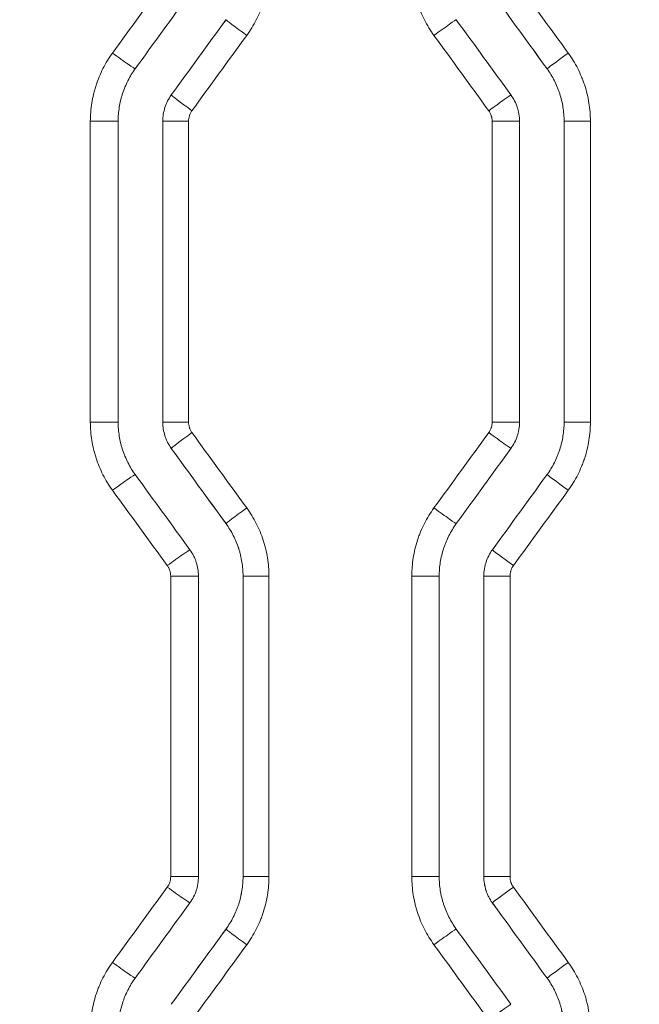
# Model space of a CAD drawing. Header units: millimetres. Extents: x 0 to 594, y 0 to 420.
# Tile 669 of 915: x 275.81 to 279.29, y 330.01 to 335.53. Entities that reach past the tile are written whole.
import ezdxf

# ---------------------------------------------------------------- set-up
doc = ezdxf.new("R2010")
doc.units = ezdxf.units.MM
doc.layers.add('1', color=7, linetype='Continuous', true_color=0xffffff)
doc.styles.add('Arial Unicode MS', font='txt')
doc.dimstyles.get("Standard").update_dxf_attribs({"dimtxt": 0.18, "dimasz": 0.18, "dimexe": 0.18, "dimexo": 0.0625, "dimgap": 0.09, "dimtad": 0, "dimtih": 1, "dimtoh": 1, "dimdec": 4, "dimzin": 0, "dimdsep": 46, "dimtxsty": 'Standard', "dimcen": 0.09, "dimadec": 0, "dimazin": 0, "dimtfac": 1, "dimtdec": 4, "dimtofl": 0, "dimtmove": 0, "dimatfit": 3, "dimfxl": 0, "dimtolj": 1, "dimtzin": 0, "dimarcsym": 0})

# ---------------------------------------------------------------- blocks, each defined once
blk = doc.blocks.new('_U2')
at = {"layer": '1', "color": 18, "lineweight": 13}
for p, q in [((142.3008, 334.4792), (142.3008, 394.7968)), ((368.28, 363.0393), (368.28, 394.7968)), ((142.3008, 392.7968), (235.4192, 392.7968)), ((368.28, 392.7968), (275.1617, 392.7968))]:
    blk.add_line(p, q, dxfattribs=at)
at = {"layer": '1', "color": 18}
for points in [[(142.3008, 392.7968), (145.8008, 393.7346), (145.8008, 391.8589)], [(368.28, 392.7968), (364.78, 391.8589), (364.78, 393.7346)]]:
    blk.add_solid(points, dxfattribs=at)
at = {"layer": '1', "color": 18, "linetype": 'Continuous', "lineweight": 13, "char_height": 2.5, "attachment_point": 7, "line_spacing_factor": 1.047437, "style": 'Arial Unicode MS'}
for s, insert in [('\\fArial Unicode MS|b0|i0;\\W1.0000; LIFT POINT SPAN', (244.1567, 390.9192)), ('\\fArial Unicode MS|b0|i0;\\W1.0000;4.5', (237.0517, 390.9192))]:
    blk.add_mtext(s, dxfattribs=dict(at, insert=insert))

msp = doc.modelspace()

# ---------------------------------------------------------------- linework, layer by layer
at = {"layer": '1', "color": 155, "linetype": 'Continuous', "lineweight": 13}
for p, q in [((278.7709, 335.252), (278.7709, 335.252)), ((276.6636, 335.105), (276.6636, 335.105)), ((276.2095, 334.9581), (276.3657, 334.9581)), ((276.2095, 333.2705), (276.2095, 334.9581)), ((276.6159, 334.9581), (276.6158, 334.9581)), ((276.6159, 333.2705), (276.6159, 334.9581)), ((276.7603, 334.9581), (276.6159, 334.9581)), ((276.7603, 334.9581), (276.7603, 333.2705)), ((278.4631, 334.9581), (278.6163, 334.9581)), ((278.4631, 333.2705), (278.4631, 334.9581)), ((278.8664, 334.9581), (278.8664, 334.9581)), ((278.8664, 333.2705), (278.8664, 334.9581)), ((279.0139, 334.9581), (278.8664, 334.9581)), ((279.0139, 334.9581), (279.0139, 333.2705)), ((276.3657, 333.2705), (276.2095, 333.2705)), ((276.6158, 333.2705), (276.6159, 333.2705)), ((276.6159, 333.2705), (276.7603, 333.2705)), ((278.6163, 333.2705), (278.4631, 333.2705)), ((278.8664, 333.2705), (278.8664, 333.2705)), ((278.8664, 333.2705), (279.0139, 333.2705)), ((276.6636, 333.1236), (276.6636, 333.1236)), ((278.7709, 332.9767), (278.7709, 332.9767)), ((276.9704, 332.7014), (276.9705, 332.7014)), ((278.4641, 332.5544), (278.4641, 332.5544)), ((276.8159, 332.4075), (276.6603, 332.4075)), ((276.6603, 330.7224), (276.6603, 332.4075)), ((277.066, 332.4075), (277.066, 332.4075)), ((277.066, 330.7224), (277.066, 332.4075)), ((277.066, 332.4075), (277.211, 332.4075)), ((277.211, 332.4075), (277.211, 330.7224)), ((278.0124, 330.7224), (278.0124, 332.4075)), ((278.1663, 332.4075), (278.0124, 332.4075)), ((278.4163, 332.4075), (278.4163, 332.4075)), ((278.4163, 330.7224), (278.4163, 332.4075)), ((278.4163, 332.4075), (278.5632, 332.4075)), ((278.5632, 332.4075), (278.5632, 330.7224)), ((276.8159, 330.7224), (276.6603, 330.7224)), ((277.066, 330.7224), (277.066, 330.7224)), ((277.066, 330.7224), (277.211, 330.7224)), ((278.1663, 330.7224), (278.0124, 330.7224)), ((278.4163, 330.7224), (278.4163, 330.7224)), ((278.4163, 330.7224), (278.5632, 330.7224)), ((278.4641, 330.5755), (278.4641, 330.5755)), ((276.9704, 330.4285), (276.9705, 330.4285)), ((278.7709, 330.1532), (278.7709, 330.1532))]:
    msp.add_line(p, q, dxfattribs=at)
at = {"layer": '1', "color": 155, "linetype": 'Continuous', "lineweight": 18}
for p, q in [((276.3657, 333.2705), (276.3657, 334.9581)), ((276.6158, 334.9581), (276.6158, 333.2705)), ((278.6163, 333.2705), (278.6163, 334.9581)), ((278.8664, 334.9581), (278.8664, 333.2705)), ((276.8159, 330.7224), (276.8159, 332.4075)), ((277.066, 332.4075), (277.066, 330.7224)), ((278.1663, 330.7224), (278.1663, 332.4075)), ((278.4163, 332.4075), (278.4163, 330.7224))]:
    msp.add_line(p, q, dxfattribs=at)
at = {"layer": '1', "color": 155, "linetype": 'Continuous', "lineweight": 13}
for centre, major_axis, ratio, start_param, end_param in [((280.7517, 331.6337), (107.0884, -147.1929), 0.003708, 1.593282, 1.596152), ((280.7899, 331.2347), (111.1232, -152.9504), 0.003851, 1.594266, 1.597028), ((280.4383, 341.4116), (-105.288, -144.9144), 0.003649, 1.529915, 1.532831), ((277.0918, 335.4391), (0.1213, -0.0882), 0.02018, 3.148043, 4.684629), ((278.1405, 335.4391), (-0.1213, -0.0882), 0.014538, 3.161147, 4.732392), ((280.8926, 341.8844), (-110.2024, -151.475), 0.003815, 1.528219, 1.531009), ((276.34, 335.3402), (-0.1213, 0.0882), 0.024227, 1.537473, 3.108718), ((278.8923, 335.3401), (0.1213, 0.0882), 0.010495, 1.585238, 3.135144), ((276.785, 335.0169), (0.1213, -0.0882), 0.021832, 3.148043, 4.682359), ((278.4473, 335.0168), (-0.1213, -0.0882), 0.012888, 3.158877, 4.730122), ((276.785, 333.2118), (-0.1213, -0.0882), 0.021832, 4.742419, 6.276735), ((280.4179, 327.1425), (103.3703, -142.0784), 0.00358, 1.607948, 1.610923), ((278.4473, 333.2118), (0.1213, -0.0882), 0.012888, 4.694656, 6.265901), ((280.6318, 326.491), (108.0855, -148.7672), 0.003746, 1.609832, 1.612673), ((276.34, 332.8884), (0.1213, 0.0882), 0.024227, 0.032874, 1.604119), ((280.5982, 336.6198), (-106.0613, -145.9806), 0.003676, 1.545615, 1.548508), ((278.8923, 332.8885), (-0.1213, 0.0882), 0.010495, 0.006449, 1.556354), ((280.7712, 336.6327), (-107.6006, -147.8971), 0.003726, 1.545332, 1.548188), ((277.0918, 332.7895), (-0.1213, -0.0882), 0.02018, 4.740149, 6.276735), ((278.1405, 332.7896), (0.1213, -0.0882), 0.014538, 4.692386, 6.263631), ((276.6469, 332.4662), (0.1213, 0.0882), 0.022575, 0.030604, 1.601849), ((278.5854, 332.4663), (-0.1213, 0.0882), 0.012145, 0.006449, 1.554085), ((276.6469, 330.6637), (0.1213, -0.0882), 0.022575, 4.681337, 6.252581), ((278.5854, 330.6636), (-0.1213, -0.0882), 0.012145, 4.7291, 6.276736), ((280.685, 326.6647), (105.2988, -144.7322), 0.003646, 1.592859, 1.595777), ((280.8356, 326.0475), (112.267, -154.5254), 0.003891, 1.594543, 1.597276), ((280.9684, 337.2058), (-112.7686, -155.2173), 0.003908, 1.527235, 1.529958), ((277.0918, 330.3403), (-0.1213, 0.0882), 0.02018, 0.00645, 1.543036), ((278.1405, 330.3403), (0.1213, 0.0882), 0.014538, 0.019554, 1.590799), ((280.8092, 336.6456), (-109.0436, -149.8811), 0.003776, 1.528643, 1.531462), ((276.34, 330.2415), (0.1213, -0.0882), 0.024227, 4.679066, 6.250311), ((278.8923, 330.2414), (-0.1213, -0.0882), 0.010495, 4.726831, 6.276736), ((278.4473, 329.9181), (0.1213, 0.0882), 0.012888, 0.017285, 1.58853)]:
    msp.add_ellipse(centre, major_axis=major_axis, ratio=ratio, start_param=start_param, end_param=end_param, dxfattribs=at)
at = {"layer": '1', "color": 155, "linetype": 'Continuous', "lineweight": 18}
for centre, major_axis, ratio, start_param, end_param in [((281.2714, 343.1922), (-114.7602, -157.961), 0.003976, 1.523397, 1.526073), ((280.8346, 331.2175), (109.1165, -150.1873), 0.003782, 1.594915, 1.597727), ((280.8988, 342.1495), (-110.1161, -151.564), 0.003816, 1.527074, 1.529862), ((280.728, 330.991), (106.7063, -146.8686), 0.003698, 1.596125, 1.599001), ((280.493, 326.7586), (104.4881, -143.8127), 0.003622, 1.6095, 1.612438), ((281.0505, 337.8411), (-113.9255, -156.8094), 0.003948, 1.540882, 1.543576), ((281.0024, 325.4825), (111.4105, -153.347), 0.003861, 1.614125, 1.616881), ((280.8163, 336.9761), (-108.6689, -149.571), 0.003766, 1.543966, 1.54679), ((280.7459, 337.2212), (-108.0772, -148.7558), 0.003746, 1.525986, 1.528828), ((281.1008, 325.609), (115.4813, -158.9516), 0.004002, 1.596481, 1.599139), ((280.8019, 336.8882), (-108.7834, -149.7284), 0.00377, 1.527557, 1.53038), ((281.0712, 325.2506), (114.3439, -157.3857), 0.003962, 1.598139, 1.600823)]:
    msp.add_ellipse(centre, major_axis=major_axis, ratio=ratio, start_param=start_param, end_param=end_param, dxfattribs=at)
at = {"layer": '1', "color": 155, "linetype": 'Continuous', "lineweight": 13}
for points, knots in [([(277.211, 335.8211), (277.211, 335.804), (277.2103, 335.7869), (277.2077, 335.753), (277.2037, 335.7192), (277.197, 335.6859), (277.191, 335.661), (277.1889, 335.6527), (277.1854, 335.6404), (277.1842, 335.6363), (277.1817, 335.6281), (277.1804, 335.624), (277.1737, 335.6037), (277.1678, 335.5877), (277.1548, 335.5564), (277.1406, 335.5257), (277.124, 335.4961), (277.1063, 335.4671), (277.0968, 335.453), (277.0867, 335.4391)], [0, 0, 0, 0, 0.125, 0.125, 0.25, 0.375, 0.375, 0.4375, 0.4375, 0.46875, 0.46875, 0.5, 0.5, 0.625, 0.625, 0.75, 0.875, 0.875, 1, 1, 1, 1]), ([(278.1368, 335.4391), (278.1267, 335.4529), (278.1172, 335.4671), (278.0994, 335.4962), (278.0828, 335.5258), (278.0685, 335.5567), (278.0587, 335.5803), (278.0556, 335.5883), (278.0511, 335.6003), (278.0497, 335.6044), (278.0469, 335.6125), (278.0455, 335.6165), (278.0389, 335.6368), (278.0343, 335.6532), (278.0264, 335.6862), (278.0198, 335.7194), (278.0158, 335.753), (278.0138, 335.7785), (278.013, 335.7912), (278.0126, 335.804), (278.0125, 335.8126), (278.0124, 335.8169), (278.0124, 335.8211)], [0, 0, 0, 0, 0.125, 0.125, 0.25, 0.375, 0.375, 0.4375, 0.4375, 0.46875, 0.46875, 0.5, 0.5, 0.625, 0.625, 0.75, 0.875, 0.875, 0.9375, 0.96875, 0.96875, 1, 1, 1, 1]), ([(276.2095, 334.9581), (276.2095, 334.9753), (276.2102, 334.9923), (276.2129, 335.0263), (276.2169, 335.06), (276.2235, 335.0933), (276.2295, 335.1182), (276.2317, 335.1265), (276.2352, 335.1388), (276.2364, 335.1429), (276.2389, 335.1512), (276.2402, 335.1552), (276.2468, 335.1756), (276.2527, 335.1915), (276.2657, 335.2229), (276.2799, 335.2536), (276.2965, 335.2832), (276.3143, 335.3122), (276.3238, 335.3263), (276.3339, 335.3402)], [0, 0, 0, 0, 0.125, 0.125, 0.25, 0.375, 0.375, 0.4375, 0.4375, 0.46875, 0.46875, 0.5, 0.5, 0.625, 0.625, 0.75, 0.875, 0.875, 1, 1, 1, 1]), ([(278.8896, 335.3401), (278.8997, 335.3263), (278.9092, 335.3121), (278.927, 335.2831), (278.9436, 335.2534), (278.9578, 335.2225), (278.9676, 335.1989), (278.9708, 335.191), (278.9752, 335.1789), (278.9767, 335.1749), (278.9795, 335.1668), (278.9808, 335.1627), (278.9874, 335.1424), (278.992, 335.126), (279, 335.093), (279.0066, 335.0598), (279.0106, 335.0262), (279.0132, 334.9923), (279.0139, 334.9753), (279.0139, 334.9581)], [0, 0, 0, 0, 0.125, 0.125, 0.25, 0.375, 0.375, 0.4375, 0.4375, 0.46875, 0.46875, 0.5, 0.5, 0.625, 0.625, 0.75, 0.875, 0.875, 1, 1, 1, 1]), ([(278.8664, 334.9581), (278.8664, 334.9713), (278.8659, 334.9844), (278.8638, 335.0105), (278.8608, 335.0363), (278.8557, 335.0619), (278.8496, 335.0872), (278.8461, 335.0998), (278.841, 335.1155), (278.84, 335.1186), (278.8378, 335.1248), (278.8367, 335.1279), (278.8333, 335.1372), (278.8309, 335.1433), (278.8234, 335.1615), (278.8124, 335.1853), (278.7996, 335.2081), (278.786, 335.2304), (278.7787, 335.2413), (278.7709, 335.252)], [0, 0, 0, 0, 0.125, 0.125, 0.25, 0.375, 0.375, 0.5, 0.5, 0.53125, 0.53125, 0.5625, 0.5625, 0.625, 0.625, 0.75, 0.875, 0.875, 1, 1, 1, 1]), ([(276.6159, 334.9581), (276.6159, 334.9713), (276.6169, 334.9843), (276.621, 335.01), (276.624, 335.0227), (276.6291, 335.0383), (276.6302, 335.0415), (276.6324, 335.0476), (276.6336, 335.0507), (276.6374, 335.0598), (276.6401, 335.0657), (276.649, 335.0832), (276.6559, 335.0944), (276.6636, 335.105)], [0, 0, 0, 0, 0.25, 0.25, 0.5, 0.5, 0.5625, 0.5625, 0.625, 0.625, 0.75, 0.75, 1, 1, 1, 1]), ([(276.7794, 335.0169), (276.7763, 335.0126), (276.7736, 335.0081), (276.77, 335.0011), (276.7684, 334.9976), (276.7669, 334.9939), (276.766, 334.9914), (276.7656, 334.9902), (276.7635, 334.9839), (276.7623, 334.9789), (276.7607, 334.9686), (276.7603, 334.9634), (276.7603, 334.9581)], [0, 0, 0, 0, 0.25, 0.25, 0.375, 0.4375, 0.4375, 0.5, 0.5, 0.75, 0.75, 1, 1, 1, 1]), ([(278.4631, 334.9581), (278.4631, 334.9634), (278.4627, 334.9686), (278.4615, 334.9763), (278.4607, 334.9802), (278.4597, 334.984), (278.459, 334.9865), (278.4586, 334.9878), (278.4566, 334.994), (278.4546, 334.9988), (278.451, 335.0058), (278.4491, 335.0092), (278.447, 335.0125), (278.4455, 335.0147), (278.4448, 335.0158), (278.444, 335.0168)], [0, 0, 0, 0, 0.25, 0.25, 0.375, 0.4375, 0.4375, 0.5, 0.5, 0.75, 0.75, 0.875, 0.9375, 0.9375, 1, 1, 1, 1]), ([(276.3339, 332.8884), (276.3238, 332.9023), (276.3143, 332.9165), (276.2965, 332.9454), (276.2799, 332.975), (276.2657, 333.0058), (276.2527, 333.0371), (276.2468, 333.0531), (276.2402, 333.0734), (276.2389, 333.0775), (276.2364, 333.0857), (276.2352, 333.0898), (276.2317, 333.1022), (276.2295, 333.1104), (276.2235, 333.1353), (276.2169, 333.1686), (276.2129, 333.2024), (276.2102, 333.2363), (276.2095, 333.2534), (276.2095, 333.2705)], [0, 0, 0, 0, 0.125, 0.125, 0.25, 0.375, 0.375, 0.5, 0.5, 0.53125, 0.53125, 0.5625, 0.5625, 0.625, 0.625, 0.75, 0.875, 0.875, 1, 1, 1, 1]), ([(276.6636, 333.1236), (276.6559, 333.1343), (276.649, 333.1454), (276.6401, 333.1629), (276.6374, 333.1688), (276.6336, 333.1779), (276.6324, 333.181), (276.6302, 333.1872), (276.6291, 333.1903), (276.624, 333.2059), (276.621, 333.2186), (276.6169, 333.2443), (276.6159, 333.2573), (276.6159, 333.2705)], [0, 0, 0, 0, 0.25, 0.25, 0.375, 0.375, 0.4375, 0.4375, 0.5, 0.5, 0.75, 0.75, 1, 1, 1, 1]), ([(276.7603, 333.2705), (276.7603, 333.2653), (276.7607, 333.2601), (276.7623, 333.2498), (276.7635, 333.2447), (276.7656, 333.2384), (276.766, 333.2372), (276.7669, 333.2347), (276.7684, 333.231), (276.77, 333.2275), (276.7736, 333.2205), (276.7763, 333.216), (276.7794, 333.2118)], [0, 0, 0, 0, 0.25, 0.25, 0.5, 0.5, 0.5625, 0.5625, 0.625, 0.75, 0.75, 1, 1, 1, 1]), ([(278.444, 333.2118), (278.4448, 333.2129), (278.4455, 333.2139), (278.447, 333.2161), (278.4491, 333.2194), (278.451, 333.2228), (278.4546, 333.2298), (278.4566, 333.2346), (278.4586, 333.2408), (278.459, 333.2421), (278.4597, 333.2446), (278.4607, 333.2485), (278.4615, 333.2523), (278.4627, 333.26), (278.4631, 333.2653), (278.4631, 333.2705)], [0, 0, 0, 0, 0.0625, 0.0625, 0.125, 0.25, 0.25, 0.5, 0.5, 0.5625, 0.5625, 0.625, 0.75, 0.75, 1, 1, 1, 1]), ([(278.7709, 332.9767), (278.7787, 332.9873), (278.786, 332.9983), (278.7996, 333.0206), (278.8124, 333.0434), (278.8234, 333.0671), (278.8309, 333.0853), (278.8333, 333.0914), (278.8367, 333.1007), (278.8378, 333.1038), (278.84, 333.11), (278.841, 333.1132), (278.8461, 333.1288), (278.8496, 333.1414), (278.8557, 333.1668), (278.8608, 333.1923), (278.8638, 333.2182), (278.8659, 333.2442), (278.8664, 333.2573), (278.8664, 333.2705)], [0, 0, 0, 0, 0.125, 0.125, 0.25, 0.375, 0.375, 0.4375, 0.4375, 0.46875, 0.46875, 0.5, 0.5, 0.625, 0.625, 0.75, 0.875, 0.875, 1, 1, 1, 1]), ([(279.0139, 333.2705), (279.0139, 333.2534), (279.0132, 333.2363), (279.0106, 333.2025), (279.0066, 333.1688), (279, 333.1356), (278.992, 333.1026), (278.9874, 333.0863), (278.9808, 333.0659), (278.9795, 333.0619), (278.9767, 333.0538), (278.9752, 333.0497), (278.9708, 333.0377), (278.9676, 333.0297), (278.9578, 333.0061), (278.9436, 332.9752), (278.927, 332.9456), (278.9092, 332.9166), (278.8997, 332.9024), (278.8896, 332.8885)], [0, 0, 0, 0, 0.125, 0.125, 0.25, 0.375, 0.375, 0.5, 0.5, 0.53125, 0.53125, 0.5625, 0.5625, 0.625, 0.625, 0.75, 0.875, 0.875, 1, 1, 1, 1]), ([(277.0867, 332.7895), (277.0968, 332.7757), (277.1063, 332.7615), (277.124, 332.7325), (277.1406, 332.703), (277.1548, 332.6722), (277.1678, 332.6409), (277.1737, 332.625), (277.1804, 332.6046), (277.1817, 332.6006), (277.1842, 332.5924), (277.1854, 332.5882), (277.1889, 332.5759), (277.191, 332.5676), (277.197, 332.5427), (277.2037, 332.5094), (277.2077, 332.4757), (277.2103, 332.4417), (277.211, 332.4246), (277.211, 332.4075)], [0, 0, 0, 0, 0.125, 0.125, 0.25, 0.375, 0.375, 0.5, 0.5, 0.53125, 0.53125, 0.5625, 0.5625, 0.625, 0.625, 0.75, 0.875, 0.875, 1, 1, 1, 1]), ([(278.0124, 332.4075), (278.0124, 332.4118), (278.0125, 332.4161), (278.0126, 332.4246), (278.013, 332.4374), (278.0138, 332.4502), (278.0158, 332.4756), (278.0198, 332.5092), (278.0264, 332.5424), (278.0343, 332.5754), (278.0389, 332.5918), (278.0455, 332.6121), (278.0469, 332.6162), (278.0497, 332.6243), (278.0511, 332.6283), (278.0556, 332.6404), (278.0587, 332.6483), (278.0685, 332.672), (278.0828, 332.7028), (278.0994, 332.7325), (278.1172, 332.7615), (278.1267, 332.7757), (278.1368, 332.7896)], [0, 0, 0, 0, 0.03125, 0.03125, 0.0625, 0.125, 0.125, 0.25, 0.375, 0.375, 0.5, 0.5, 0.53125, 0.53125, 0.5625, 0.5625, 0.625, 0.625, 0.75, 0.875, 0.875, 1, 1, 1, 1]), ([(277.066, 332.4075), (277.066, 332.4207), (277.0655, 332.4338), (277.0634, 332.4599), (277.0603, 332.4859), (277.0552, 332.5115), (277.0506, 332.5307), (277.049, 332.537), (277.0463, 332.5465), (277.0454, 332.5497), (277.0434, 332.556), (277.0425, 332.5591), (277.0374, 332.5748), (277.0328, 332.587), (277.0228, 332.6111), (277.0119, 332.6348), (276.9992, 332.6575), (276.9855, 332.6798), (276.9782, 332.6907), (276.9705, 332.7014)], [0, 0, 0, 0, 0.125, 0.125, 0.25, 0.375, 0.375, 0.4375, 0.4375, 0.46875, 0.46875, 0.5, 0.5, 0.625, 0.625, 0.75, 0.875, 0.875, 1, 1, 1, 1]), ([(278.4163, 332.4075), (278.4163, 332.4207), (278.4174, 332.4337), (278.4205, 332.4531), (278.4217, 332.4595), (278.424, 332.4691), (278.4249, 332.4722), (278.4266, 332.4786), (278.4276, 332.4817), (278.4327, 332.4974), (278.4377, 332.5094), (278.4495, 332.5326), (278.4563, 332.5438), (278.4641, 332.5544)], [0, 0, 0, 0, 0.25, 0.25, 0.375, 0.375, 0.4375, 0.4375, 0.5, 0.5, 0.75, 0.75, 1, 1, 1, 1]), ([(276.6603, 332.4075), (276.6603, 332.4128), (276.6594, 332.4232), (276.657, 332.4333), (276.6545, 332.4409), (276.6536, 332.4433), (276.6516, 332.4482), (276.6505, 332.4505), (276.647, 332.4575), (276.6442, 332.4619), (276.6411, 332.4662)], [0, 0, 0, 0, 0.25, 0.5, 0.5, 0.625, 0.625, 0.75, 0.75, 1, 1, 1, 1]), ([(278.5823, 332.4663), (278.5792, 332.462), (278.5765, 332.4575), (278.5718, 332.4483), (278.5698, 332.4434), (278.5677, 332.4372), (278.5673, 332.4359), (278.5666, 332.4334), (278.5656, 332.4296), (278.5649, 332.4257), (278.5636, 332.418), (278.5632, 332.4128), (278.5632, 332.4075)], [0, 0, 0, 0, 0.25, 0.25, 0.5, 0.5, 0.5625, 0.5625, 0.625, 0.75, 0.75, 1, 1, 1, 1]), ([(276.6411, 330.6637), (276.6419, 330.6647), (276.6427, 330.6658), (276.6441, 330.668), (276.6463, 330.6713), (276.6482, 330.6747), (276.6517, 330.6817), (276.6537, 330.6865), (276.6561, 330.694), (276.6569, 330.6965), (276.6581, 330.7016), (276.6586, 330.7042), (276.6598, 330.7119), (276.6603, 330.7171), (276.6603, 330.7224)], [0, 0, 0, 0, 0.0625, 0.0625, 0.125, 0.25, 0.25, 0.5, 0.5, 0.625, 0.625, 0.75, 0.75, 1, 1, 1, 1]), ([(276.9705, 330.4285), (276.9782, 330.4392), (276.9855, 330.4501), (276.9992, 330.4724), (277.012, 330.4952), (277.0229, 330.519), (277.0305, 330.5372), (277.0329, 330.5433), (277.0363, 330.5525), (277.0374, 330.5556), (277.0395, 330.5619), (277.0406, 330.565), (277.0457, 330.5806), (277.0492, 330.5932), (277.0553, 330.6186), (277.0604, 330.6441), (277.0634, 330.67), (277.0655, 330.6961), (277.066, 330.7092), (277.066, 330.7224)], [0, 0, 0, 0, 0.125, 0.125, 0.25, 0.375, 0.375, 0.4375, 0.4375, 0.46875, 0.46875, 0.5, 0.5, 0.625, 0.625, 0.75, 0.875, 0.875, 1, 1, 1, 1]), ([(277.211, 330.7224), (277.211, 330.7052), (277.2103, 330.6882), (277.2077, 330.6543), (277.2037, 330.6207), (277.1971, 330.5875), (277.1892, 330.5545), (277.1845, 330.5381), (277.1779, 330.5178), (277.1766, 330.5137), (277.1738, 330.5056), (277.1723, 330.5016), (277.1679, 330.4895), (277.1647, 330.4816), (277.1549, 330.4579), (277.1407, 330.4271), (277.1241, 330.3974), (277.1063, 330.3684), (277.0968, 330.3542), (277.0867, 330.3403)], [0, 0, 0, 0, 0.125, 0.125, 0.25, 0.375, 0.375, 0.5, 0.5, 0.53125, 0.53125, 0.5625, 0.5625, 0.625, 0.625, 0.75, 0.875, 0.875, 1, 1, 1, 1]), ([(278.1368, 330.3403), (278.1267, 330.3542), (278.1172, 330.3684), (278.0994, 330.3973), (278.0828, 330.4269), (278.0686, 330.4576), (278.0556, 330.489), (278.0497, 330.5049), (278.0431, 330.5253), (278.0418, 330.5293), (278.0393, 330.5376), (278.0381, 330.5417), (278.0346, 330.554), (278.0324, 330.5623), (278.0264, 330.5872), (278.0198, 330.6205), (278.0158, 330.6542), (278.0131, 330.6882), (278.0124, 330.7052), (278.0124, 330.7224)], [0, 0, 0, 0, 0.125, 0.125, 0.25, 0.375, 0.375, 0.5, 0.5, 0.53125, 0.53125, 0.5625, 0.5625, 0.625, 0.625, 0.75, 0.875, 0.875, 1, 1, 1, 1]), ([(278.4641, 330.5755), (278.4563, 330.5861), (278.4495, 330.5973), (278.4406, 330.6148), (278.4379, 330.6207), (278.4341, 330.6298), (278.4329, 330.6328), (278.4306, 330.639), (278.4296, 330.6421), (278.4245, 330.6578), (278.4215, 330.6705), (278.4174, 330.6962), (278.4163, 330.7092), (278.4163, 330.7224)], [0, 0, 0, 0, 0.25, 0.25, 0.375, 0.375, 0.4375, 0.4375, 0.5, 0.5, 0.75, 0.75, 1, 1, 1, 1]), ([(278.5632, 330.7224), (278.5632, 330.7171), (278.5636, 330.7119), (278.5653, 330.7016), (278.5665, 330.6966), (278.5685, 330.6903), (278.5689, 330.689), (278.5699, 330.6866), (278.5713, 330.6829), (278.5729, 330.6793), (278.5765, 330.6724), (278.5792, 330.6679), (278.5823, 330.6636)], [0, 0, 0, 0, 0.25, 0.25, 0.5, 0.5, 0.5625, 0.5625, 0.625, 0.75, 0.75, 1, 1, 1, 1]), ([(276.2095, 329.8593), (276.2095, 329.8636), (276.2096, 329.8679), (276.2097, 329.8765), (276.2101, 329.8893), (276.2109, 329.9021), (276.2129, 329.9275), (276.2169, 329.9611), (276.2235, 329.9943), (276.2314, 330.0273), (276.236, 330.0437), (276.2426, 330.064), (276.244, 330.0681), (276.2468, 330.0762), (276.2482, 330.0802), (276.2527, 330.0923), (276.2558, 330.1002), (276.2656, 330.1238), (276.2799, 330.1547), (276.2965, 330.1844), (276.3143, 330.2134), (276.3238, 330.2276), (276.3339, 330.2415)], [0, 0, 0, 0, 0.03125, 0.03125, 0.0625, 0.125, 0.125, 0.25, 0.375, 0.375, 0.5, 0.5, 0.53125, 0.53125, 0.5625, 0.5625, 0.625, 0.625, 0.75, 0.875, 0.875, 1, 1, 1, 1]), ([(278.8896, 330.2414), (278.8997, 330.2275), (278.9092, 330.2133), (278.9269, 330.1844), (278.9435, 330.1548), (278.9577, 330.1241), (278.9707, 330.0928), (278.9766, 330.0768), (278.9833, 330.0565), (278.9845, 330.0524), (278.987, 330.0442), (278.9883, 330.0401), (278.9917, 330.0277), (278.9939, 330.0195), (278.9999, 329.9946), (279.0065, 329.9612), (279.0105, 329.9275), (279.0132, 329.8936), (279.0139, 329.8765), (279.0139, 329.8593)], [0, 0, 0, 0, 0.125, 0.125, 0.25, 0.375, 0.375, 0.5, 0.5, 0.53125, 0.53125, 0.5625, 0.5625, 0.625, 0.625, 0.75, 0.875, 0.875, 1, 1, 1, 1]), ([(278.8664, 329.8593), (278.8664, 329.8725), (278.8659, 329.8857), (278.8638, 329.9118), (278.8608, 329.9377), (278.8557, 329.9634), (278.8511, 329.9825), (278.8494, 329.9889), (278.8467, 329.9984), (278.8458, 330.0015), (278.8439, 330.0078), (278.8429, 330.011), (278.8378, 330.0266), (278.8333, 330.0389), (278.8233, 330.063), (278.8123, 330.0866), (278.7996, 330.1094), (278.786, 330.1316), (278.7787, 330.1426), (278.7709, 330.1532)], [0, 0, 0, 0, 0.125, 0.125, 0.25, 0.375, 0.375, 0.4375, 0.4375, 0.46875, 0.46875, 0.5, 0.5, 0.625, 0.625, 0.75, 0.875, 0.875, 1, 1, 1, 1])]:
    msp.add_open_spline(points, degree=3, knots=knots, dxfattribs=at)
for points in [[(276.3339, 335.3402), (276.4363, 335.4809), (276.5387, 335.6217), (276.6411, 335.7624)], [(278.444, 335.0168), (278.3416, 335.1576), (278.2392, 335.2983), (278.1368, 335.4391)], [(278.1368, 332.7896), (278.2392, 332.9303), (278.3416, 333.071), (278.444, 333.2118)], [(276.6411, 332.4662), (276.5387, 332.6069), (276.4363, 332.7477), (276.3339, 332.8884)], [(276.3339, 330.2415), (276.4363, 330.3822), (276.5387, 330.5229), (276.6411, 330.6637)], [(278.444, 329.9181), (278.3416, 330.0588), (278.2392, 330.1996), (278.1368, 330.3403)]]:
    msp.add_open_spline(points, degree=3, dxfattribs=at)
at = {"layer": '1', "color": 155, "linetype": 'Continuous', "lineweight": 18}
for points, knots in [([(276.3657, 334.9581), (276.3657, 334.9713), (276.3662, 334.9844), (276.3683, 335.0105), (276.3714, 335.0365), (276.3765, 335.0621), (276.3811, 335.0813), (276.3828, 335.0876), (276.3854, 335.0971), (276.3864, 335.1003), (276.3883, 335.1066), (276.3893, 335.1097), (276.3944, 335.1254), (276.3989, 335.1376), (276.4089, 335.1617), (276.4198, 335.1854), (276.4326, 335.2081), (276.4462, 335.2304), (276.4535, 335.2413), (276.4613, 335.252)], [0, 0, 0, 0, 0.125, 0.125, 0.25, 0.375, 0.375, 0.4375, 0.4375, 0.46875, 0.46875, 0.5, 0.5, 0.625, 0.625, 0.75, 0.875, 0.875, 1, 1, 1, 1]), ([(278.7709, 335.252), (278.7786, 335.2413), (278.7859, 335.2304), (278.7996, 335.2081), (278.8124, 335.1852), (278.8233, 335.1615), (278.8309, 335.1433), (278.8333, 335.1372), (278.8367, 335.1279), (278.8378, 335.1248), (278.8399, 335.1186), (278.841, 335.1155), (278.8461, 335.0998), (278.8496, 335.0872), (278.8557, 335.0619), (278.8607, 335.0363), (278.8638, 335.0105), (278.8659, 334.9844), (278.8664, 334.9713), (278.8664, 334.9581)], [0, 0, 0, 0, 0.125, 0.125, 0.25, 0.375, 0.375, 0.4375, 0.4375, 0.46875, 0.46875, 0.5, 0.5, 0.625, 0.625, 0.75, 0.875, 0.875, 1, 1, 1, 1]), ([(276.6636, 335.105), (276.6558, 335.0944), (276.649, 335.0832), (276.6401, 335.0657), (276.6374, 335.0598), (276.6336, 335.0507), (276.6324, 335.0476), (276.6301, 335.0415), (276.629, 335.0383), (276.624, 335.0227), (276.6209, 335.01), (276.6169, 334.9843), (276.6158, 334.9713), (276.6158, 334.9581)], [0, 0, 0, 0, 0.25, 0.25, 0.375, 0.375, 0.4375, 0.4375, 0.5, 0.5, 0.75, 0.75, 1, 1, 1, 1]), ([(278.6163, 334.9581), (278.6163, 334.9713), (278.6153, 334.9843), (278.6122, 335.0037), (278.611, 335.0101), (278.6087, 335.0197), (278.6078, 335.0228), (278.606, 335.0292), (278.6051, 335.0323), (278.6, 335.048), (278.595, 335.06), (278.5832, 335.0832), (278.5764, 335.0944), (278.5686, 335.105)], [0, 0, 0, 0, 0.25, 0.25, 0.375, 0.375, 0.4375, 0.4375, 0.5, 0.5, 0.75, 0.75, 1, 1, 1, 1]), ([(276.4613, 332.9767), (276.4535, 332.9873), (276.4462, 332.9982), (276.4326, 333.0205), (276.4198, 333.0433), (276.4089, 333.0669), (276.3989, 333.091), (276.3944, 333.1033), (276.3893, 333.1189), (276.3883, 333.122), (276.3864, 333.1283), (276.3854, 333.1315), (276.3828, 333.141), (276.3811, 333.1474), (276.3765, 333.1665), (276.3714, 333.1922), (276.3683, 333.2181), (276.3662, 333.2442), (276.3657, 333.2573), (276.3657, 333.2705)], [0, 0, 0, 0, 0.125, 0.125, 0.25, 0.375, 0.375, 0.5, 0.5, 0.53125, 0.53125, 0.5625, 0.5625, 0.625, 0.625, 0.75, 0.875, 0.875, 1, 1, 1, 1]), ([(276.6158, 333.2705), (276.6158, 333.2573), (276.6169, 333.2443), (276.6209, 333.2186), (276.624, 333.2059), (276.629, 333.1903), (276.6301, 333.1872), (276.6324, 333.181), (276.6336, 333.1779), (276.6374, 333.1688), (276.6401, 333.1629), (276.649, 333.1454), (276.6558, 333.1343), (276.6636, 333.1236)], [0, 0, 0, 0, 0.25, 0.25, 0.5, 0.5, 0.5625, 0.5625, 0.625, 0.625, 0.75, 0.75, 1, 1, 1, 1]), ([(278.5686, 333.1236), (278.5764, 333.1343), (278.5832, 333.1454), (278.595, 333.1686), (278.6, 333.1807), (278.6051, 333.1963), (278.606, 333.1994), (278.6078, 333.2058), (278.6087, 333.209), (278.611, 333.2185), (278.6122, 333.2249), (278.6153, 333.2443), (278.6163, 333.2573), (278.6163, 333.2705)], [0, 0, 0, 0, 0.25, 0.25, 0.5, 0.5, 0.5625, 0.5625, 0.625, 0.625, 0.75, 0.75, 1, 1, 1, 1]), ([(278.8664, 333.2705), (278.8664, 333.2573), (278.8659, 333.2442), (278.8638, 333.2182), (278.8607, 333.1923), (278.8557, 333.1668), (278.8496, 333.1414), (278.8461, 333.1288), (278.841, 333.1132), (278.8399, 333.11), (278.8378, 333.1038), (278.8367, 333.1007), (278.8333, 333.0914), (278.8309, 333.0853), (278.8233, 333.0671), (278.8124, 333.0434), (278.7996, 333.0206), (278.7859, 332.9983), (278.7786, 332.9873), (278.7709, 332.9767)], [0, 0, 0, 0, 0.125, 0.125, 0.25, 0.375, 0.375, 0.5, 0.5, 0.53125, 0.53125, 0.5625, 0.5625, 0.625, 0.625, 0.75, 0.875, 0.875, 1, 1, 1, 1]), ([(276.9704, 332.7014), (276.9782, 332.6907), (276.9855, 332.6798), (276.9991, 332.6575), (277.0119, 332.6348), (277.0228, 332.6111), (277.0328, 332.587), (277.0373, 332.5748), (277.0424, 332.5591), (277.0434, 332.556), (277.0453, 332.5497), (277.0462, 332.5465), (277.0489, 332.537), (277.0506, 332.5306), (277.0552, 332.5115), (277.0603, 332.4859), (277.0634, 332.4599), (277.0654, 332.4338), (277.066, 332.4207), (277.066, 332.4075)], [0, 0, 0, 0, 0.125, 0.125, 0.25, 0.375, 0.375, 0.5, 0.5, 0.53125, 0.53125, 0.5625, 0.5625, 0.625, 0.625, 0.75, 0.875, 0.875, 1, 1, 1, 1]), ([(278.1663, 332.4075), (278.1663, 332.4207), (278.1668, 332.4338), (278.1688, 332.4599), (278.1719, 332.4857), (278.177, 332.5113), (278.1831, 332.5366), (278.1866, 332.5492), (278.1917, 332.5649), (278.1927, 332.568), (278.1949, 332.5742), (278.196, 332.5773), (278.1994, 332.5866), (278.2018, 332.5927), (278.2093, 332.6109), (278.2203, 332.6346), (278.233, 332.6575), (278.2467, 332.6798), (278.254, 332.6907), (278.2618, 332.7014)], [0, 0, 0, 0, 0.125, 0.125, 0.25, 0.375, 0.375, 0.5, 0.5, 0.53125, 0.53125, 0.5625, 0.5625, 0.625, 0.625, 0.75, 0.875, 0.875, 1, 1, 1, 1]), ([(276.8159, 332.4075), (276.8159, 332.4207), (276.8148, 332.4337), (276.8108, 332.4594), (276.8077, 332.4721), (276.8027, 332.4877), (276.8016, 332.4909), (276.7993, 332.497), (276.7981, 332.5001), (276.7943, 332.5092), (276.7916, 332.5151), (276.7827, 332.5326), (276.7759, 332.5438), (276.7681, 332.5544)], [0, 0, 0, 0, 0.25, 0.25, 0.5, 0.5, 0.5625, 0.5625, 0.625, 0.625, 0.75, 0.75, 1, 1, 1, 1]), ([(278.4641, 332.5544), (278.4563, 332.5438), (278.4495, 332.5326), (278.4377, 332.5094), (278.4327, 332.4974), (278.4276, 332.4817), (278.4266, 332.4786), (278.4248, 332.4722), (278.424, 332.4691), (278.4217, 332.4595), (278.4204, 332.4531), (278.4173, 332.4337), (278.4163, 332.4207), (278.4163, 332.4075)], [0, 0, 0, 0, 0.25, 0.25, 0.5, 0.5, 0.5625, 0.5625, 0.625, 0.625, 0.75, 0.75, 1, 1, 1, 1]), ([(276.7681, 330.5755), (276.7759, 330.5861), (276.7827, 330.5973), (276.7945, 330.6205), (276.7995, 330.6325), (276.8046, 330.6481), (276.8056, 330.6513), (276.8074, 330.6576), (276.8082, 330.6608), (276.8105, 330.6704), (276.8118, 330.6768), (276.8148, 330.6962), (276.8159, 330.7092), (276.8159, 330.7224)], [0, 0, 0, 0, 0.25, 0.25, 0.5, 0.5, 0.5625, 0.5625, 0.625, 0.625, 0.75, 0.75, 1, 1, 1, 1]), ([(277.066, 330.7224), (277.066, 330.7092), (277.0654, 330.6961), (277.0634, 330.67), (277.0603, 330.6442), (277.0552, 330.6186), (277.0492, 330.5932), (277.0456, 330.5806), (277.0405, 330.565), (277.0395, 330.5619), (277.0373, 330.5557), (277.0362, 330.5525), (277.0328, 330.5433), (277.0304, 330.5372), (277.0229, 330.519), (277.0119, 330.4952), (276.9992, 330.4724), (276.9855, 330.4501), (276.9782, 330.4392), (276.9704, 330.4285)], [0, 0, 0, 0, 0.125, 0.125, 0.25, 0.375, 0.375, 0.5, 0.5, 0.53125, 0.53125, 0.5625, 0.5625, 0.625, 0.625, 0.75, 0.875, 0.875, 1, 1, 1, 1]), ([(278.2618, 330.4285), (278.254, 330.4392), (278.2467, 330.4501), (278.2331, 330.4724), (278.2203, 330.4951), (278.2094, 330.5188), (278.1994, 330.5429), (278.1949, 330.5551), (278.1898, 330.5708), (278.1888, 330.5739), (278.1869, 330.5802), (278.186, 330.5834), (278.1833, 330.5929), (278.1816, 330.5992), (278.177, 330.6184), (278.1719, 330.644), (278.1688, 330.67), (278.1668, 330.6961), (278.1663, 330.7092), (278.1663, 330.7224)], [0, 0, 0, 0, 0.125, 0.125, 0.25, 0.375, 0.375, 0.5, 0.5, 0.53125, 0.53125, 0.5625, 0.5625, 0.625, 0.625, 0.75, 0.875, 0.875, 1, 1, 1, 1]), ([(278.4163, 330.7224), (278.4163, 330.7092), (278.4173, 330.6962), (278.4214, 330.6705), (278.4244, 330.6578), (278.4295, 330.6421), (278.4306, 330.639), (278.4329, 330.6328), (278.4341, 330.6298), (278.4378, 330.6207), (278.4406, 330.6148), (278.4495, 330.5973), (278.4563, 330.5861), (278.4641, 330.5755)], [0, 0, 0, 0, 0.25, 0.25, 0.5, 0.5, 0.5625, 0.5625, 0.625, 0.625, 0.75, 0.75, 1, 1, 1, 1]), ([(276.3657, 329.8593), (276.3657, 329.8725), (276.3662, 329.8857), (276.3683, 329.9117), (276.3714, 329.9376), (276.3764, 329.9631), (276.3825, 329.9885), (276.3861, 330.0011), (276.3911, 330.0167), (276.3922, 330.0199), (276.3944, 330.0261), (276.3955, 330.0292), (276.3989, 330.0385), (276.4013, 330.0446), (276.4088, 330.0628), (276.4198, 330.0865), (276.4325, 330.1093), (276.4462, 330.1316), (276.4535, 330.1426), (276.4613, 330.1532)], [0, 0, 0, 0, 0.125, 0.125, 0.25, 0.375, 0.375, 0.5, 0.5, 0.53125, 0.53125, 0.5625, 0.5625, 0.625, 0.625, 0.75, 0.875, 0.875, 1, 1, 1, 1]), ([(278.7709, 330.1532), (278.7786, 330.1426), (278.7859, 330.1316), (278.7996, 330.1094), (278.8123, 330.0866), (278.8232, 330.063), (278.8332, 330.0389), (278.8378, 330.0266), (278.8429, 330.011), (278.8438, 330.0078), (278.8458, 330.0015), (278.8467, 329.9984), (278.8494, 329.9889), (278.851, 329.9825), (278.8556, 329.9634), (278.8607, 329.9377), (278.8638, 329.9118), (278.8659, 329.8857), (278.8664, 329.8725), (278.8664, 329.8593)], [0, 0, 0, 0, 0.125, 0.125, 0.25, 0.375, 0.375, 0.5, 0.5, 0.53125, 0.53125, 0.5625, 0.5625, 0.625, 0.625, 0.75, 0.875, 0.875, 1, 1, 1, 1])]:
    msp.add_open_spline(points, degree=3, knots=knots, dxfattribs=at)

# ---------------------------------------------------------------- dimensions: what is measured, and where the dimension line sits
at = {"layer": '1', "color": 18, "linetype": 'Continuous', "lineweight": 13}
dim = msp.add_linear_dim(base=(142.3008, 392.7968), p1=(368.28, 363.0393), p2=(142.3008, 334.4792), text=' <> \\fArial Unicode MS|b0|i0;\\C18;{\\H1.00x;\\fArial Unicode MS|b0|i0; LIFT POINT SPAN\\fArial Unicode MS|b0|i0;}\\C18;', dimstyle='Standard', override={"dimtxt": 2.5, "dimasz": 3.5, "dimexe": 2, "dimexo": 0, "dimgap": 1.5, "dimtih": 1, "dimtoh": 1, "dimdec": 1, "dimlfac": 0.02, "dimzin": 8, "dimdsep": 46, "dimlunit": 2, "dimtxsty": 'Arial Unicode MS', "dimsah": 1, "dimse1": 0, "dimse2": 0, "dimsd1": 0, "dimsd2": 0, "dimclrd": 18, "dimclre": 18, "dimclrt": 18, "dimtol": 0, "dimtm": -0.1, "dimtfac": 1.4, "dimtdec": 2, "dimtofl": 1, "dimtmove": 0, "dimtzin": 8, "dimlwd": 13, "dimlwe": 13}, dxfattribs=at)
dim.commit()
dim.dimension.update_dxf_attribs({"geometry": '_U2', "text_midpoint": (255.2904, 392.7968), "dimtype": 160})

doc.saveas('drawing.dxf')
